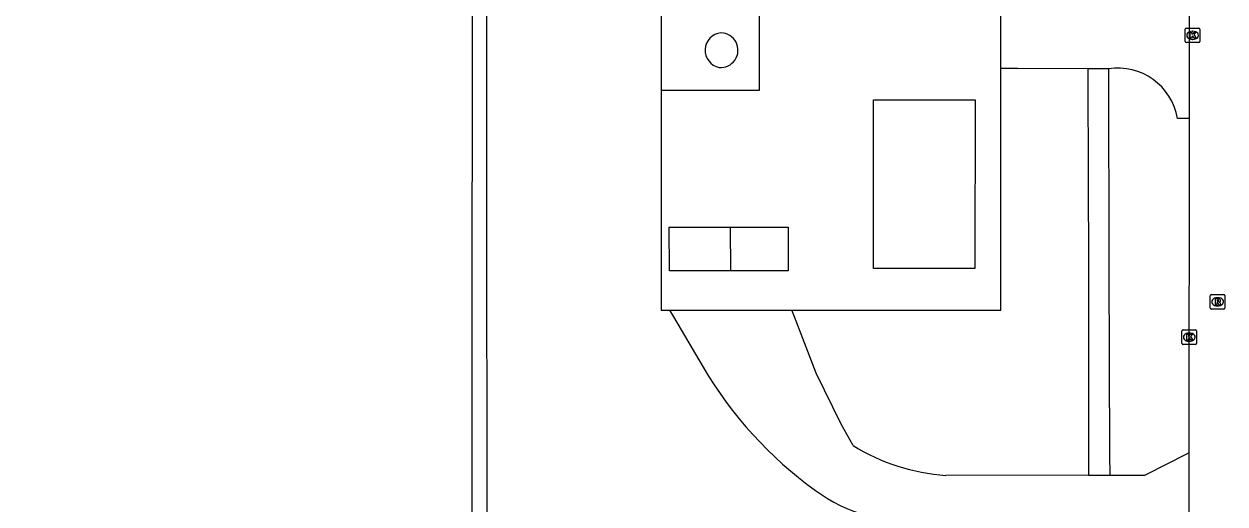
# Model space of a CAD drawing. Extents: x 161477 to 163040, y 383680 to 384868.
# Drawn here: x 162353.3 to 162435.4, y 384288.8 to 384321.7 of the extents above; entities that cross this region are included whole.
import ezdxf

# ---------------------------------------------------------------- set-up
doc = ezdxf.new("R2010")
doc.units = 0
for name, color, linetype in [('IMGEO_Groenvoorziening', 7, 'Continuous'), ('IMGEO_Hek', 7, 'Continuous'), ('IMGEO_Kolk', 7, 'Continuous'), ('IMGEO_Opslagtank', 7, 'Continuous'), ('IMGEO_Pand', 7, 'Continuous'), ('IMGEO_Rijbaan_lokaal_gesloten', 7, 'Continuous'), ('IMGEO_Rijbaan_lokaal_open', 7, 'Continuous'), ('IMGEO_Rioolput', 7, 'Continuous'), ('IMGEO_Voetpad_open', 7, 'Continuous')]:
    doc.layers.add(name, color=color, linetype=linetype)

msp = doc.modelspace()

# ---------------------------------------------------------------- linework, layer by layer
at = {"layer": 'IMGEO_Groenvoorziening'}
for points in [[(162383.947, 384251.889), (162384.962, 384251.915), (162384.967, 384268.885), (162384.971, 384274.205), (162384.979, 384288.629), (162384.963, 384308.831), (162384.951, 384325.591), (162384.994, 384329.543), (162384.964, 384348.768), (162385.157, 384348.769), (162385.134, 384352.94), (162384.967, 384352.939), (162384.968, 384354.519), (162353.319, 384354.538)], [(162402.192, 384337.614), (162396.867, 384337.614), (162396.867, 384325.118), (162396.867, 384317.112), (162396.867, 384302.075), (162397.456, 384302.075)], [(162405.812, 384302.075), (162420.107, 384302.075), (162420.107, 384318.613)]]:
    msp.add_lwpolyline(points, dxfattribs=at)
at = {"layer": 'IMGEO_Hek'}
for points in [[(162403.574, 384325.109), (162403.574, 384317.112)], [(162403.574, 384317.112), (162396.867, 384317.112)]]:
    msp.add_lwpolyline(points, dxfattribs=at)
at = {"layer": 'IMGEO_Kolk'}
for p, q in [((162432.709, 384320.454), (162432.709, 384321.306)), ((162432.784, 384321.38), (162433.636, 384321.38)), ((162433.197, 384321.16), (162433.222, 384321.16)), ((162433.71, 384321.306), (162433.71, 384320.454)), ((162433.636, 384320.38), (162432.784, 384320.38)), ((162433.22, 384320.6), (162433.195, 384320.6)), ((162432.482, 384299.809), (162432.482, 384300.661)), ((162432.557, 384300.735), (162433.409, 384300.735)), ((162433.483, 384300.661), (162433.483, 384299.809)), ((162433.409, 384299.735), (162432.557, 384299.735)), ((162432.993, 384299.955), (162432.968, 384299.955)), ((162432.97, 384300.515), (162432.995, 384300.515))]:
    msp.add_line(p, q, dxfattribs=at)
for points in [[(162432.709, 384320.454), (162432.709, 384321.306)], [(162432.784, 384321.38), (162433.636, 384321.38)], [(162433.03, 384321.08), (162433.153, 384321.08), (162433.153, 384320.929), (162433.283, 384321.08), (162433.447, 384321.08), (162433.301, 384320.929), (162433.454, 384320.68), (162433.302, 384320.68), (162433.217, 384320.844), (162433.153, 384320.777), (162433.153, 384320.68), (162433.03, 384320.68), (162433.03, 384321.08)], [(162433.71, 384321.306), (162433.71, 384320.454)], [(162433.636, 384320.38), (162432.784, 384320.38)], [(162432.482, 384299.809), (162432.482, 384300.661)], [(162432.557, 384300.735), (162433.409, 384300.735)], [(162433.483, 384300.661), (162433.483, 384299.809)], [(162433.409, 384299.735), (162432.557, 384299.735)], [(162432.803, 384300.435), (162432.926, 384300.435), (162432.926, 384300.284), (162433.056, 384300.435), (162433.22, 384300.435), (162433.074, 384300.284), (162433.227, 384300.035), (162433.075, 384300.035), (162432.99, 384300.199), (162432.926, 384300.132), (162432.926, 384300.035), (162432.803, 384300.035), (162432.803, 384300.435)]]:
    msp.add_lwpolyline(points, dxfattribs=at)
for centre, start, end in [((162432.786, 384321.304), 91.55205, 178.44795), ((162432.786, 384321.304), 91.55205, 178.44795), ((162433.634, 384321.304), 1.55205, 88.44795), ((162433.634, 384321.304), 1.55205, 88.44795), ((162432.786, 384320.456), 181.55205, 268.44795), ((162432.786, 384320.456), 181.55205, 268.44795), ((162433.634, 384320.456), 271.55205, 358.44795), ((162433.634, 384320.456), 271.55205, 358.44795), ((162432.559, 384300.659), 91.55205, 178.44795), ((162432.559, 384300.659), 91.55205, 178.44795), ((162433.407, 384300.659), 1.55205, 88.44795), ((162433.407, 384300.659), 1.55205, 88.44795), ((162432.559, 384299.811), 181.55205, 268.44795), ((162432.559, 384299.811), 181.55205, 268.44795), ((162433.407, 384299.811), 271.55205, 358.44795), ((162433.407, 384299.811), 271.55205, 358.44795)]:
    msp.add_arc(centre, 0.0765, start, end, dxfattribs=at)
for centre, major_axis, ratio, start_param, end_param in [((162433.196, 384320.88), (-0.387, 0.002), 0.722429, 4.712389, 7.853982), ((162433.221, 384320.88), (-0.39, 0.002), 0.717154, 1.570796, 4.712389), ((162432.969, 384300.235), (-0.387, 0.002), 0.722429, 4.712389, 7.853982), ((162432.994, 384300.235), (-0.39, 0.002), 0.717154, 1.570796, 4.712389)]:
    msp.add_ellipse(centre, major_axis=major_axis, ratio=ratio, start_param=start_param, end_param=end_param, dxfattribs=at)
at = {"layer": 'IMGEO_Opslagtank'}
for centre, radius, start, end in [((162401.071, 384319.857), 1.196, 95.04055, 258.66423), ((162400.945, 384319.864), 1.185, 264.71818, 88.98659)]:
    msp.add_arc(centre, radius, start, end, dxfattribs=at)
at = {"layer": 'IMGEO_Pand'}
for points in [[(162379.838, 384353.278), (162381.468, 384353.277), (162381.468, 384353.437), (162384.102, 384353.446), (162384.104, 384352.936), (162383.954, 384352.936), (162383.933, 384268.831), (162383.947, 384251.889)], [(162411.4, 384316.468), (162418.334, 384316.466), (162418.331, 384304.932), (162411.397, 384304.934), (162411.4, 384316.468)], [(162401.615, 384304.77), (162397.445, 384304.771), (162397.433, 384307.754), (162401.603, 384307.753)], [(162401.603, 384307.753), (162405.556, 384307.752), (162405.555, 384304.769), (162401.615, 384304.77)], [(162401.603, 384307.753), (162401.615, 384304.77)]]:
    msp.add_lwpolyline(points, dxfattribs=at)
at = {"layer": 'IMGEO_Rijbaan_lokaal_gesloten'}
for points in [[(162432.992, 384315.186), (162432.984, 384321.099), (162432.926, 384328.684)], [(162420.107, 384318.613), (162420.107, 384326.412)], [(162426.038, 384318.592), (162421.226, 384318.609), (162420.107, 384318.613)], [(162427.457, 384318.588), (162426.038, 384318.592)], [(162432.992, 384315.186), (162432.748, 384315.19), (162432.168, 384315.201)]]:
    msp.add_lwpolyline(points, dxfattribs=at)
msp.add_arc((162428.101, 384314.515), 4.124, 9.58023, 98.99085, dxfattribs=at)
at = {"layer": 'IMGEO_Rijbaan_lokaal_open'}
for points in [[(162432.982, 384292.339), (162432.992, 384315.186)], [(162432.973, 384286.284), (162432.968, 384287.95), (162432.981, 384290.794), (162432.982, 384292.339)]]:
    msp.add_lwpolyline(points, dxfattribs=at)
at = {"layer": 'IMGEO_Rioolput'}
for p, q in [((162434.419, 384302.224), (162434.419, 384303.076)), ((162434.494, 384303.15), (162435.346, 384303.15)), ((162435.42, 384303.076), (162435.42, 384302.224)), ((162434.93, 384302.37), (162434.905, 384302.37)), ((162434.907, 384302.93), (162434.932, 384302.93)), ((162435.346, 384302.15), (162434.494, 384302.15))]:
    msp.add_line(p, q, dxfattribs=at)
for points in [[(162434.419, 384302.224), (162434.419, 384303.076)], [(162434.494, 384303.15), (162435.346, 384303.15)], [(162435.42, 384303.076), (162435.42, 384302.224)], [(162435.008, 384302.848), (162434.756, 384302.85), (162434.756, 384302.45)], [(162434.756, 384302.45), (162434.88, 384302.45), (162434.88, 384302.612), (162434.891, 384302.612)], [(162434.934, 384302.769), (162434.88, 384302.769), (162434.88, 384302.688)], [(162434.88, 384302.688), (162434.932, 384302.688)], [(162434.938, 384302.583), (162435.009, 384302.45), (162435.149, 384302.45), (162435.084, 384302.576)], [(162435.346, 384302.15), (162434.494, 384302.15)]]:
    msp.add_lwpolyline(points, dxfattribs=at)
for centre, radius, start, end in [((162434.496, 384303.074), 0.0765, 91.55205, 178.44795), ((162434.496, 384303.074), 0.0765, 91.55205, 178.44795), ((162435.344, 384303.074), 0.0765, 1.55205, 88.44795), ((162435.344, 384303.074), 0.0765, 1.55205, 88.44795), ((162434.496, 384302.226), 0.0765, 181.55205, 268.44795), ((162434.496, 384302.226), 0.0765, 181.55205, 268.44795), ((162434.89, 384302.559), 0.0533, 26.02933, 88.69889), ((162434.916, 384302.877), 0.19, 274.7715, 282.96867), ((162434.94, 384302.673), 0.0964, 77.00612, 93.18647), ((162434.954, 384302.73), 0.0378, 276.66336, 79.67722), ((162435.007, 384302.738), 0.109, 350.36119, 89.41601), ((162435.005, 384302.738), 0.112, 277.58423, 350.98172), ((162434.989, 384302.523), 0.108, 29.51342, 73.79051), ((162435.344, 384302.226), 0.0765, 271.55205, 358.44795), ((162435.344, 384302.226), 0.0765, 271.55205, 358.44795)]:
    msp.add_arc(centre, radius, start, end, dxfattribs=at)
for centre, major_axis, ratio, start_param, end_param in [((162434.906, 384302.65), (-0.387, 0.002), 0.722429, 4.712389, 7.853982), ((162434.931, 384302.65), (-0.39, 0.002), 0.717154, 1.570796, 4.712389)]:
    msp.add_ellipse(centre, major_axis=major_axis, ratio=ratio, start_param=start_param, end_param=end_param, dxfattribs=at)
at = {"layer": 'IMGEO_Voetpad_open'}
for points in [[(162426.038, 384318.592), (162426.037, 384317.835), (162426.085, 384304.88), (162426.1, 384291.134), (162426.101, 384290.787)], [(162427.457, 384318.588), (162427.478, 384304.96), (162427.537, 384292.233), (162427.543, 384290.788)], [(162397.456, 384302.075), (162405.812, 384302.075)], [(162397.456, 384302.075), (162397.725, 384301.624), (162399.749, 384298.19)], [(162410.003, 384292.822), (162409.181, 384294.282), (162407.466, 384297.765), (162405.985, 384301.624), (162405.812, 384302.075)], [(162427.543, 384290.788), (162429.949, 384290.791), (162430.119, 384290.877), (162432.768, 384292.23), (162432.982, 384292.339)], [(162426.101, 384290.787), (162416.338, 384290.777)], [(162426.101, 384290.787), (162427.543, 384290.788)]]:
    msp.add_lwpolyline(points, dxfattribs=at)
for centre, radius, start, end in [((162423.631, 384312.191), 27.683, 210.38074, 234.15312), ((162417.276, 384304.517), 13.772, 238.12346, 266.09536), ((162414.039, 384298.758), 11.178, 233.68233, 274.2257)]:
    msp.add_arc(centre, radius, start, end, dxfattribs=at)

doc.saveas('drawing.dxf')
